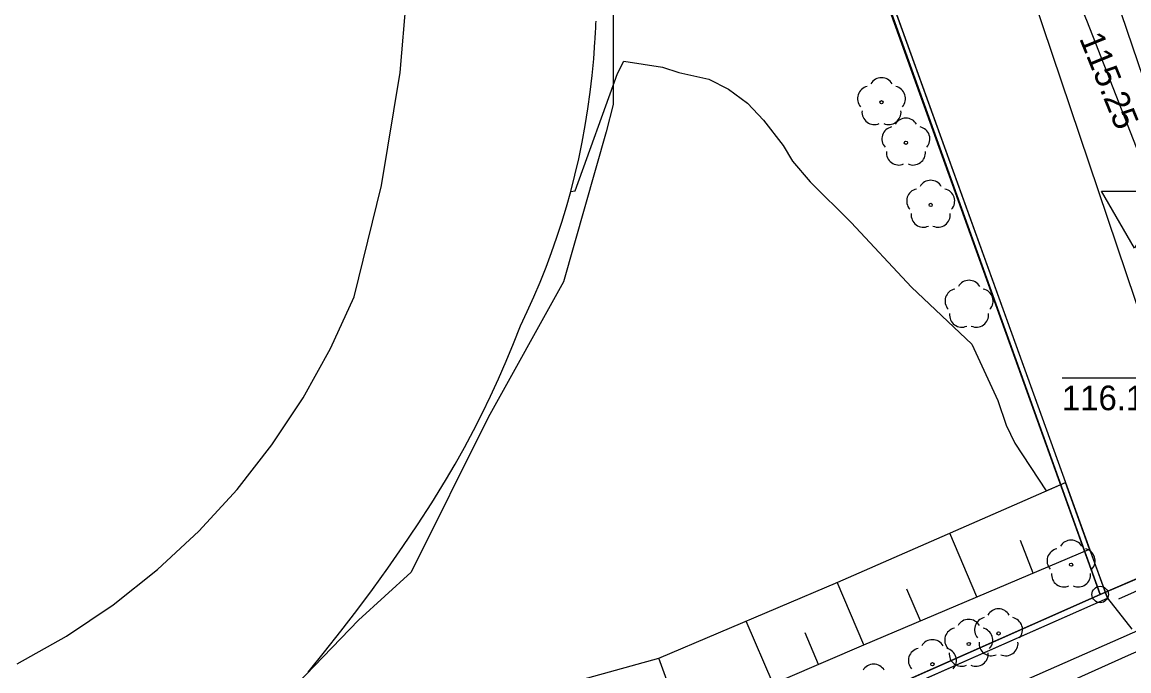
# Model space of a CAD drawing. Extents: x 6434771 to 6436222, y 5663454 to 5664782.
# Drawn here: x 6435420.44 to 6435454.17, y 5664323.92 to 5664343.69 of the extents above; entities that cross this region are included whole.
import ezdxf

# ---------------------------------------------------------------- set-up
doc = ezdxf.new("R2010")
doc.units = 0
for name, color, linetype in [('Warstwa 1', 7, 'Continuous'), ('Warstwa 10', 7, 'Continuous'), ('Warstwa 11', 7, 'Continuous'), ('Warstwa 12', 7, 'Continuous'), ('Warstwa 13', 7, 'Continuous'), ('Warstwa 14', 7, 'Continuous'), ('Warstwa 2', 7, 'Continuous'), ('Warstwa 20', 7, 'Continuous'), ('Warstwa 21', 7, 'Continuous'), ('Warstwa 4', 7, 'Continuous'), ('Warstwa 5', 7, 'Continuous'), ('Warstwa 6', 7, 'Continuous'), ('Warstwa 7', 7, 'Continuous'), ('Warstwa 9', 7, 'Continuous')]:
    doc.layers.add(name, color=color, linetype=linetype)

msp = doc.modelspace()

# ---------------------------------------------------------------- linework, layer by layer
at = {"layer": 'Warstwa 1'}
for p, q in [((6435421.718, 5664413.875), (6435453.294, 5664326.245)), ((6435421.718, 5664413.875), (6435453.294, 5664326.245)), ((6435423.44, 5664409.421), (6435453.294, 5664326.245)), ((6435423.44, 5664409.421), (6435453.294, 5664326.245)), ((6435453.294, 5664326.245), (6435481.714, 5664338.501)), ((6435453.294, 5664326.245), (6435481.714, 5664338.501)), ((6435328.967, 5664271.142), (6435453.294, 5664326.245)), ((6435328.967, 5664271.142), (6435453.294, 5664326.245))]:
    msp.add_line(p, q, dxfattribs=at)
at = {"layer": 'Warstwa 10'}
for p, q in [((6435445.294, 5664326.62), (6435452.238, 5664329.66)), ((6435452.971, 5664327.63), (6435452.238, 5664329.66)), ((6435452.238, 5664329.66), (6435452.971, 5664327.63)), ((6435449.533, 5664326.169), (6435448.707, 5664328.114)), ((6435451.252, 5664326.899), (6435450.863, 5664327.893)), ((6435446.095, 5664324.708), (6435452.971, 5664327.63)), ((6435439.84, 5664324.301), (6435445.294, 5664326.62)), ((6435446.095, 5664324.708), (6435445.283, 5664326.615)), ((6435447.814, 5664325.439), (6435447.404, 5664326.402)), ((6435443.326, 5664323.524), (6435442.508, 5664325.435)), ((6435444.71, 5664324.116), (6435444.303, 5664325.071)), ((6435440.557, 5664322.34), (6435446.095, 5664324.708)), ((6435434.832, 5664322.923), (6435439.84, 5664324.301)), ((6435440.557, 5664322.34), (6435439.84, 5664324.301))]:
    msp.add_line(p, q, dxfattribs=at)
msp.add_circle((6435453.294, 5664326.245), 0.25, dxfattribs=at)
at = {"layer": 'Warstwa 11'}
for centre in [(6435446.629, 5664341.243), (6435447.373, 5664340.01), (6435448.128, 5664338.116), (6435452.407, 5664327.153), (6435449.287, 5664324.736), (6435450.196, 5664325.056), (6435448.18, 5664324.117)]:
    msp.add_circle(centre, 0.05, dxfattribs=at)
for centre, start, end in [((6435446.629, 5664341.618), 30.1471, 149.8529), ((6435446.272, 5664341.359), 102.1471, 221.8529), ((6435446.986, 5664341.359), 318.1471, 77.8529), ((6435446.409, 5664340.94), 174.1471, 293.8529), ((6435446.849, 5664340.94), 246.1471, 5.8529), ((6435447.373, 5664340.385), 30.1471, 149.8529), ((6435447.016, 5664340.126), 102.1471, 221.8529), ((6435447.73, 5664340.126), 318.1471, 77.8529), ((6435447.153, 5664339.707), 174.1471, 293.8529), ((6435447.593, 5664339.707), 246.1471, 5.8529), ((6435448.128, 5664338.491), 30.1471, 149.8529), ((6435447.771, 5664338.232), 102.1471, 221.8529), ((6435448.485, 5664338.232), 318.1471, 77.8529), ((6435447.908, 5664337.813), 174.1471, 293.8529), ((6435448.348, 5664337.813), 246.1471, 5.8529), ((6435452.407, 5664327.528), 30.1471, 149.8529), ((6435452.05, 5664327.269), 102.1471, 221.8529), ((6435452.764, 5664327.269), 318.1471, 77.8529), ((6435452.187, 5664326.85), 174.1471, 293.8529), ((6435452.627, 5664326.85), 246.1471, 5.8529), ((6435450.196, 5664325.431), 30.1471, 149.8529), ((6435449.287, 5664325.111), 30.1471, 149.8529), ((6435449.839, 5664325.172), 102.1471, 221.8529), ((6435450.553, 5664325.172), 318.1471, 77.8529), ((6435448.93, 5664324.852), 102.1471, 221.8529), ((6435449.644, 5664324.852), 318.1471, 77.8529), ((6435448.18, 5664324.492), 30.1471, 149.8529), ((6435449.976, 5664324.753), 174.1471, 293.8529), ((6435450.416, 5664324.753), 246.1471, 5.8529), ((6435447.823, 5664324.233), 102.1471, 221.8529), ((6435448.537, 5664324.233), 318.1471, 77.8529), ((6435449.067, 5664324.433), 174.1471, 293.8529), ((6435449.507, 5664324.433), 246.1471, 5.8529), ((6435446.39, 5664323.746), 30.1471, 149.8529)]:
    msp.add_arc(centre, 0.375, start, end, dxfattribs=at)
at = {"layer": 'Warstwa 12'}
for points in [[(6435455.11, 5664338.051), (6435452.883, 5664343.735), (6435450.816, 5664348.698), (6435450.149, 5664350.648), (6435447.935, 5664355.947), (6435444.963, 5664363.394), (6435441.852, 5664371.414), (6435438.197, 5664380.525), (6435435.82, 5664387.538), (6435433.869, 5664392.809), (6435431.461, 5664398.887), (6435429.515, 5664404.334), (6435427.445, 5664409.201), (6435426.401, 5664412.303), (6435425.25, 5664417.532)], [(6435438.448, 5664346.902), (6435438.454, 5664341.175), (6435438.233, 5664340.347), (6435436.941, 5664335.768), (6435434.646, 5664331.637), (6435432.296, 5664326.924), (6435430.685, 5664325.458), (6435428.273, 5664322.957), (6435425.438, 5664320.485), (6435418.155, 5664317.411), (6435411.892, 5664314.633), (6435401.652, 5664310.309), (6435393.446, 5664306.761)], [(6435281.244, 5664248.549), (6435281.862, 5664248.857), (6435282.408, 5664249.018), (6435287.711, 5664251.372), (6435294.723, 5664254.42), (6435305.566, 5664259.113), (6435312.216, 5664262.016), (6435319.789, 5664265.251), (6435325.708, 5664267.858), (6435327.729, 5664268.706), (6435328.535, 5664269.037), (6435329.604, 5664269.451), (6435335.909, 5664272.297), (6435345.058, 5664276.394), (6435349.891, 5664278.544), (6435353.333, 5664280.081), (6435411.319, 5664306.271), (6435412.595, 5664306.859), (6435413.982, 5664307.329), (6435496.527, 5664343.681)], [(6435494.507, 5664342.026), (6435454.151, 5664324.384), (6435443.245, 5664319.477), (6435436.989, 5664316.716), (6435428.938, 5664313.162), (6435419.942, 5664309.227), (6435411.858, 5664305.693), (6435404.909, 5664302.562), (6435395.738, 5664298.519), (6435388.146, 5664295.189), (6435381.801, 5664292.343), (6435373.485, 5664288.671), (6435365.321, 5664285.051), (6435358.712, 5664282.142), (6435354.451, 5664280.21), (6435345.535, 5664276.295), (6435336.735, 5664272.389)]]:
    msp.add_lwpolyline(points, dxfattribs=at)
at = {"layer": 'Warstwa 13'}
for centre, start, end in [((6435449.297, 5664335.444), 30.1471, 149.8529), ((6435448.94, 5664335.185), 102.0477, 221.9513), ((6435449.654, 5664335.185), 318.0487, 77.9523), ((6435449.077, 5664334.766), 174.1984, 293.7229), ((6435449.517, 5664334.766), 246.2771, 5.6877)]:
    msp.add_arc(centre, 0.375, start, end, dxfattribs=at)
at = {"layer": 'Warstwa 14'}
msp.add_lwpolyline([(6435452.135, 5664332.842), (6435454.691, 5664332.842), (6435455.107, 5664332.676)], dxfattribs=at)
at = {"layer": 'Warstwa 2'}
msp.add_lwpolyline([(6435328.967, 5664271.142), (6435453.512, 5664326.132), (6435423.44, 5664409.421), (6435425.546, 5664410.756), (6435419.693, 5664442.394)], dxfattribs=at)
at = {"layer": 'Warstwa 20'}
for p, q in [((6435446.095, 5664324.708), (6435452.971, 5664327.63)), ((6435440.557, 5664322.34), (6435446.095, 5664324.708))]:
    msp.add_line(p, q, dxfattribs=at)
at = {"layer": 'Warstwa 21'}
for p, q in [((6435445.294, 5664326.62), (6435452.238, 5664329.66)), ((6435439.84, 5664324.301), (6435445.294, 5664326.62)), ((6435434.832, 5664322.923), (6435439.84, 5664324.301))]:
    msp.add_line(p, q, dxfattribs=at)
at = {"layer": 'Warstwa 4'}
msp.add_lwpolyline([(6435489.034, 5664341.812), (6435453.852, 5664326.098)], dxfattribs=at)
at = {"layer": 'Warstwa 5'}
for p, q in [((6435427.707, 5664397.603), (6435452.238, 5664329.66)), ((6435453.75, 5664344.512), (6435456.788, 5664335.474)), ((6435437.926, 5664343.634), (6435437.93, 5664343.713)), ((6435437.909, 5664343.321), (6435437.914, 5664343.399)), ((6435437.914, 5664343.399), (6435437.918, 5664343.478)), ((6435437.918, 5664343.478), (6435437.922, 5664343.556)), ((6435437.922, 5664343.556), (6435437.926, 5664343.634)), ((6435437.861, 5664342.572), (6435437.896, 5664343.086)), ((6435437.896, 5664343.086), (6435437.9, 5664343.164)), ((6435437.9, 5664343.164), (6435437.905, 5664343.243)), ((6435437.905, 5664343.243), (6435437.909, 5664343.321)), ((6435437.814, 5664342.06), (6435437.861, 5664342.572)), ((6435438.582, 5664342.124), (6435438.777, 5664342.492)), ((6435438.777, 5664342.492), (6435439.954, 5664342.318)), ((6435439.954, 5664342.318), (6435440.457, 5664342.146)), ((6435437.295, 5664338.546), (6435438.582, 5664342.124)), ((6435437.755, 5664341.549), (6435437.814, 5664342.06)), ((6435440.457, 5664342.146), (6435441.369, 5664341.95)), ((6435441.369, 5664341.95), (6435441.969, 5664341.642)), ((6435441.969, 5664341.642), (6435442.547, 5664341.217)), ((6435437.684, 5664341.04), (6435437.755, 5664341.549)), ((6435437.602, 5664340.532), (6435437.684, 5664341.04)), ((6435442.547, 5664341.217), (6435443.037, 5664340.696)), ((6435443.037, 5664340.696), (6435443.628, 5664339.926)), ((6435437.509, 5664340.026), (6435437.602, 5664340.532)), ((6435437.404, 5664339.523), (6435437.509, 5664340.026)), ((6435443.628, 5664339.926), (6435443.914, 5664339.446)), ((6435437.287, 5664339.022), (6435437.404, 5664339.523)), ((6435443.914, 5664339.446), (6435444.46, 5664338.817)), ((6435437.159, 5664338.524), (6435437.287, 5664339.022)), ((6435444.46, 5664338.817), (6435445.7, 5664337.578)), ((6435437.159, 5664338.524), (6435437.295, 5664338.546)), ((6435445.7, 5664337.578), (6435447.543, 5664335.605)), ((6435447.543, 5664335.605), (6435449.387, 5664333.877)), ((6435449.387, 5664333.877), (6435450.173, 5664332.157)), ((6435450.173, 5664332.157), (6435450.426, 5664331.406)), ((6435450.426, 5664331.406), (6435450.692, 5664330.859)), ((6435450.692, 5664330.859), (6435451.65, 5664329.402)), ((6435451.65, 5664329.402), (6435452.238, 5664329.66)), ((6435446.095, 5664324.708), (6435452.971, 5664327.63)), ((6435452.971, 5664327.63), (6435453.512, 5664326.132)), ((6435328.967, 5664271.142), (6435453.512, 5664326.132)), ((6435440.557, 5664322.34), (6435446.095, 5664324.708))]:
    msp.add_line(p, q, dxfattribs=at)
at = {"layer": 'Warstwa 6'}
for points in [[(6435446.072, 5664612.677), (6435441.087, 5664596.206), (6435427.073, 5664554.363), (6435420.078, 5664535.707), (6435409.546, 5664509.033), (6435401.671, 5664506.127), (6435402.596, 5664502.395), (6435408.708, 5664501.771), (6435425.546, 5664410.756), (6435423.44, 5664409.421), (6435453.294, 5664326.245), (6435481.714, 5664338.501), (6435551.633, 5664369.558), (6435597.007, 5664389.632), (6435637.957, 5664407.678), (6435679.481, 5664426.046), (6435680.284, 5664446.09), (6435681.455, 5664471.67), (6435681.549, 5664473.731)], [(6435726.978, 5664446.925), (6435721.471, 5664444.533), (6435679.481, 5664426.046), (6435637.957, 5664407.678), (6435597.007, 5664389.632), (6435551.633, 5664369.558), (6435481.714, 5664338.501), (6435453.294, 5664326.245), (6435328.967, 5664271.142), (6435327.816, 5664247.024), (6435365.745, 5664263.287), (6435408.384, 5664282.714), (6435448.311, 5664300.392), (6435489.214, 5664318.618), (6435534.934, 5664338.266), (6435585.238, 5664360.761), (6435626.601, 5664379.073), (6435669.714, 5664398.133), (6435709.302, 5664415.816), (6435749.604, 5664433.574)], [(6435327.723, 5664423.322), (6435319.733, 5664392.043), (6435306.509, 5664388.452), (6435300.533, 5664386.274), (6435288.252, 5664382.112), (6435301.901, 5664344.851), (6435302.896, 5664342.009), (6435304.062, 5664339.224), (6435304.188, 5664338.883), (6435308.059, 5664328.214), (6435308.212, 5664327.642), (6435312.558, 5664315.718), (6435328.967, 5664271.142), (6435453.294, 5664326.245), (6435419.247, 5664420.734)]]:
    msp.add_lwpolyline(points, dxfattribs=at)
msp.add_lwpolyline([(6435408.708, 5664501.771), (6435402.596, 5664502.395), (6435401.671, 5664506.127), (6435419.247, 5664420.734), (6435453.294, 5664326.245), (6435423.44, 5664409.421), (6435425.546, 5664410.756)], close=True, dxfattribs=at)
at = {"layer": 'Warstwa 7'}
for p, q in [((6435431.959, 5664342.155), (6435432.252, 5664345.639)), ((6435431.392, 5664338.705), (6435431.959, 5664342.155)), ((6435430.555, 5664335.311), (6435431.392, 5664338.705)), ((6435429.84, 5664333.744), (6435430.555, 5664335.311)), ((6435429.004, 5664332.239), (6435429.84, 5664333.744)), ((6435428.052, 5664330.803), (6435429.004, 5664332.239)), ((6435426.991, 5664329.447), (6435428.052, 5664330.803)), ((6435425.826, 5664328.178), (6435426.991, 5664329.447)), ((6435424.565, 5664327.005), (6435425.826, 5664328.178)), ((6435423.216, 5664325.934), (6435424.565, 5664327.005)), ((6435421.787, 5664324.973), (6435423.216, 5664325.934)), ((6435420.286, 5664324.127), (6435421.787, 5664324.973))]:
    msp.add_line(p, q, dxfattribs=at)
msp.add_lwpolyline([(6435453.336, 5664338.53), (6435455.336, 5664338.53), (6435454.336, 5664336.798)], close=True, dxfattribs=at)
at = {"layer": 'Warstwa 9'}
for p, q in [((6435450.393, 5664346.981), (6435454.941, 5664333.474)), ((6435431.959, 5664342.155), (6435432.252, 5664345.639)), ((6435453.75, 5664344.512), (6435456.788, 5664335.474)), ((6435437.926, 5664343.634), (6435437.93, 5664343.713)), ((6435437.909, 5664343.321), (6435437.914, 5664343.399)), ((6435437.914, 5664343.399), (6435437.918, 5664343.478)), ((6435437.918, 5664343.478), (6435437.922, 5664343.556)), ((6435437.922, 5664343.556), (6435437.926, 5664343.634)), ((6435437.861, 5664342.572), (6435437.896, 5664343.086)), ((6435437.896, 5664343.086), (6435437.9, 5664343.164)), ((6435437.9, 5664343.164), (6435437.905, 5664343.243)), ((6435437.905, 5664343.243), (6435437.909, 5664343.321)), ((6435437.814, 5664342.06), (6435437.861, 5664342.572)), ((6435431.392, 5664338.705), (6435431.959, 5664342.155)), ((6435437.755, 5664341.549), (6435437.814, 5664342.06)), ((6435437.684, 5664341.04), (6435437.755, 5664341.549)), ((6435437.602, 5664340.532), (6435437.684, 5664341.04)), ((6435437.509, 5664340.026), (6435437.602, 5664340.532)), ((6435437.404, 5664339.523), (6435437.509, 5664340.026)), ((6435437.287, 5664339.022), (6435437.404, 5664339.523)), ((6435437.159, 5664338.524), (6435437.287, 5664339.022)), ((6435430.555, 5664335.311), (6435431.392, 5664338.705)), ((6435437.028, 5664338.056), (6435437.159, 5664338.524)), ((6435436.887, 5664337.59), (6435437.028, 5664338.056)), ((6435436.736, 5664337.128), (6435436.887, 5664337.59)), ((6435436.576, 5664336.669), (6435436.736, 5664337.128)), ((6435436.405, 5664336.214), (6435436.576, 5664336.669)), ((6435436.224, 5664335.762), (6435436.405, 5664336.214)), ((6435436.034, 5664335.314), (6435436.224, 5664335.762)), ((6435429.84, 5664333.744), (6435430.555, 5664335.311)), ((6435435.835, 5664334.871), (6435436.034, 5664335.314)), ((6435435.625, 5664334.431), (6435435.835, 5664334.871)), ((6435435.412, 5664333.889), (6435435.625, 5664334.431)), ((6435435.188, 5664333.351), (6435435.412, 5664333.889)), ((6435429.004, 5664332.239), (6435429.84, 5664333.744)), ((6435434.954, 5664332.816), (6435435.188, 5664333.351)), ((6435434.711, 5664332.287), (6435434.954, 5664332.816)), ((6435428.052, 5664330.803), (6435429.004, 5664332.239)), ((6435434.457, 5664331.762), (6435434.711, 5664332.287)), ((6435434.193, 5664331.242), (6435434.457, 5664331.762)), ((6435433.92, 5664330.727), (6435434.193, 5664331.242)), ((6435426.991, 5664329.447), (6435428.052, 5664330.803)), ((6435433.637, 5664330.218), (6435433.92, 5664330.727)), ((6435433.344, 5664329.713), (6435433.637, 5664330.218)), ((6435432.92, 5664329.037), (6435433.344, 5664329.713)), ((6435425.826, 5664328.178), (6435426.991, 5664329.447)), ((6435432.485, 5664328.367), (6435432.92, 5664329.037)), ((6435424.565, 5664327.005), (6435425.826, 5664328.178)), ((6435432.039, 5664327.704), (6435432.485, 5664328.367)), ((6435431.583, 5664327.049), (6435432.039, 5664327.704)), ((6435423.216, 5664325.934), (6435424.565, 5664327.005)), ((6435431.117, 5664326.4), (6435431.583, 5664327.049)), ((6435328.967, 5664271.142), (6435453.512, 5664326.132)), ((6435430.641, 5664325.759), (6435431.117, 5664326.4)), ((6435453.512, 5664326.132), (6435454.261, 5664325.183)), ((6435421.787, 5664324.973), (6435423.216, 5664325.934)), ((6435430.154, 5664325.125), (6435430.641, 5664325.759)), ((6435429.658, 5664324.5), (6435430.154, 5664325.125)), ((6435420.286, 5664324.127), (6435421.787, 5664324.973)), ((6435429.152, 5664323.882), (6435429.658, 5664324.5))]:
    msp.add_line(p, q, dxfattribs=at)

# ---------------------------------------------------------------- texts
at = {"layer": 'Warstwa 14'}
msp.add_text('115.25', height=0.75, rotation=292.0882, dxfattribs=at).set_placement((6435452.647, 5664343.194))
msp.add_text('116.10', height=0.75, dxfattribs=at).set_placement((6435452.127, 5664331.86))

doc.saveas('drawing.dxf')
